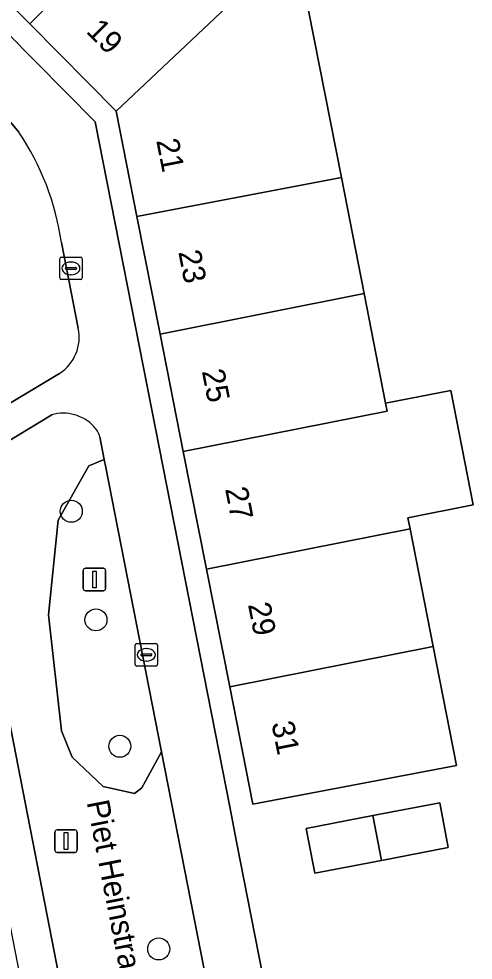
# Model space of a CAD drawing. Extents: x 160377 to 161131, y 383938 to 384853.
# Drawn here: x 160746.23 to 160766.42, y 384537.03 to 384578.85 of the extents above; entities that cross this region are included whole.
import ezdxf

# ---------------------------------------------------------------- set-up
doc = ezdxf.new("R2010")
doc.units = 0
for name, color, linetype in [('IMGEO_Boom', 7, 'Continuous'), ('IMGEO_Erf', 7, 'Continuous'), ('IMGEO_Groenvoorziening', 7, 'Continuous'), ('IMGEO_Kolk', 7, 'Continuous'), ('IMGEO_Lichtmast', 7, 'Continuous'), ('IMGEO_Openbare_ruimte_label', 7, 'Continuous'), ('IMGEO_Pand', 7, 'Continuous'), ('IMGEO_Pand_nummerreeks', 7, 'Continuous'), ('IMGEO_Voetgangersgebied_open', 7, 'Continuous')]:
    doc.layers.add(name, color=color, linetype=linetype)

msp = doc.modelspace()

# ---------------------------------------------------------------- linework, layer by layer
at = {"layer": 'IMGEO_Boom'}
for centre in [(160748.559, 384556.973), (160749.653, 384552.148), (160750.716, 384546.532), (160752.447, 384537.526)]:
    msp.add_circle(centre, 0.489, dxfattribs=at)
at = {"layer": 'IMGEO_Erf'}
for points in [[(160704.012, 384620.371), (160714.28, 384609.995), (160715.318, 384608.946), (160749.625, 384574.277), (160752.301, 384560.653), (160755.616, 384543.763), (160755.906, 384542.287), (160759.828, 384522.305)], [(160759.108, 384579.223), (160760.561, 384571.796), (160761.57, 384566.64), (160762.522, 384561.774), (160765.425, 384562.342), (160766.42, 384557.254), (160763.517, 384556.686), (160763.614, 384556.19), (160764.636, 384550.965), (160765.672, 384545.672), (160756.632, 384543.956), (160755.6, 384549.179), (160754.567, 384554.402), (160753.535, 384559.624), (160752.502, 384564.847), (160751.47, 384570.07), (160750.546, 384574.743), (160746.711, 384578.621), (160742.875, 384582.499)]]:
    msp.add_lwpolyline(points, dxfattribs=at)
msp.add_lwpolyline([(160761.966, 384543.453), (160764.933, 384544.023), (160765.31, 384542.032), (160762.349, 384541.463), (160759.376, 384540.891), (160758.999, 384542.882)], close=True, dxfattribs=at)
at = {"layer": 'IMGEO_Groenvoorziening'}
for points in [[(160746.227, 384573.82), (160744.754, 384575.566), (160743.669, 384576.716), (160725.963, 384594.603)], [(160748.868, 384565.108), (160748.123, 384568.906)], [(160744.766, 384561.138), (160748.032, 384563.097)], [(160747.692, 384561.262), (160744.107, 384559.094)], [(160752.567, 384546.285), (160751.688, 384544.688), (160751.373, 384544.433), (160749.979, 384544.752), (160748.599, 384546.044), (160748.124, 384547.219), (160747.551, 384552.378), (160747.969, 384556.581), (160749.336, 384558.99), (160750.025, 384559.267), (160749.826, 384560.283)], [(160743.748, 384558.114), (160750.334, 384524.403), (160753.741, 384527.065), (160753.61, 384527.784), (160755.524, 384528.166), (160756.011, 384525.75), (160756.636, 384525.504), (160752.567, 384546.285)]]:
    msp.add_lwpolyline(points, dxfattribs=at)
msp.add_lwpolyline([(160750.094, 384558.915), (160750.025, 384559.267), (160749.336, 384558.99), (160747.969, 384556.581), (160747.551, 384552.378), (160748.124, 384547.219), (160748.599, 384546.044), (160749.979, 384544.752), (160751.373, 384544.433), (160751.688, 384544.688), (160752.567, 384546.285)], close=True, dxfattribs=at)
for centre, radius, start, end in [((160736.358, 384567.189), 11.89, 8.3013, 33.8956), ((160747.005, 384564.703), 1.906, 302.5927, 12.2607), ((160748.191, 384559.437), 1.892, 43.3566, 105.3022), ((160748.755, 384559.971), 1.115, 16.2318, 43.2852)]:
    msp.add_arc(centre, radius, start, end, dxfattribs=at)
at = {"layer": 'IMGEO_Kolk'}
for p, q in [((160748.044, 384567.337), (160748.044, 384568.189)), ((160748.119, 384568.263), (160748.971, 384568.263)), ((160749.045, 384568.189), (160749.045, 384567.337)), ((160748.303, 384567.757), (160748.303, 384567.769)), ((160748.741, 384567.72), (160748.343, 384567.72)), ((160748.346, 384567.806), (160748.744, 384567.806)), ((160748.532, 384568.043), (160748.557, 384568.043)), ((160748.787, 384567.769), (160748.787, 384567.757)), ((160748.555, 384567.483), (160748.53, 384567.483)), ((160748.971, 384567.263), (160748.119, 384567.263)), ((160751.394, 384550.168), (160751.394, 384551.02)), ((160751.469, 384551.094), (160752.321, 384551.094)), ((160752.395, 384551.02), (160752.395, 384550.168)), ((160751.653, 384550.588), (160751.653, 384550.6)), ((160752.091, 384550.551), (160751.693, 384550.551)), ((160751.696, 384550.637), (160752.094, 384550.637)), ((160751.882, 384550.874), (160751.907, 384550.874)), ((160752.137, 384550.6), (160752.137, 384550.588)), ((160751.905, 384550.314), (160751.88, 384550.314)), ((160752.321, 384550.094), (160751.469, 384550.094))]:
    msp.add_line(p, q, dxfattribs=at)
for points in [[(160748.044, 384567.337), (160748.044, 384568.189)], [(160748.119, 384568.263), (160748.971, 384568.263)], [(160749.045, 384568.189), (160749.045, 384567.337)], [(160748.971, 384567.263), (160748.119, 384567.263)], [(160751.394, 384550.168), (160751.394, 384551.02)], [(160751.469, 384551.094), (160752.321, 384551.094)], [(160752.395, 384551.02), (160752.395, 384550.168)], [(160752.321, 384550.094), (160751.469, 384550.094)]]:
    msp.add_lwpolyline(points, dxfattribs=at)
for centre, radius, start, end in [((160748.121, 384568.187), 0.0765, 91.552, 178.448), ((160748.121, 384568.187), 0.0765, 91.552, 178.448), ((160748.969, 384568.187), 0.0765, 1.552, 88.448), ((160748.969, 384568.187), 0.0765, 1.552, 88.448), ((160748.343, 384567.766), 0.0403, 85.8775, 175.7526), ((160748.34, 384567.756), 0.0366, 178.938, 274.7102), ((160748.744, 384567.763), 0.043, 264.8664, 352.4533), ((160748.748, 384567.768), 0.0386, 1.7309, 96.639), ((160748.121, 384567.339), 0.0765, 181.552, 268.448), ((160748.121, 384567.339), 0.0765, 181.552, 268.448), ((160748.969, 384567.339), 0.0765, 271.552, 358.448), ((160748.969, 384567.339), 0.0765, 271.552, 358.448), ((160751.471, 384551.018), 0.0765, 91.552, 178.448), ((160751.471, 384551.018), 0.0765, 91.552, 178.448), ((160752.319, 384551.018), 0.0765, 1.552, 88.448), ((160752.319, 384551.018), 0.0765, 1.552, 88.448), ((160751.693, 384550.597), 0.0403, 85.8775, 175.7526), ((160751.69, 384550.587), 0.0366, 178.938, 274.7102), ((160752.094, 384550.594), 0.043, 264.8664, 352.4533), ((160752.098, 384550.599), 0.0386, 1.7309, 96.639), ((160751.471, 384550.17), 0.0765, 181.552, 268.448), ((160751.471, 384550.17), 0.0765, 181.552, 268.448), ((160752.319, 384550.17), 0.0765, 271.552, 358.448), ((160752.319, 384550.17), 0.0765, 271.552, 358.448)]:
    msp.add_arc(centre, radius, start, end, dxfattribs=at)
for centre, major_axis, ratio, start_param, end_param in [((160748.531, 384567.763), (-0.387, 0.002), 0.722429, 4.712389, 7.853982), ((160748.556, 384567.763), (-0.39, 0.002), 0.717154, 1.570796, 4.712389), ((160751.881, 384550.594), (-0.387, 0.002), 0.722429, 4.712389, 7.853982), ((160751.906, 384550.594), (-0.39, 0.002), 0.717154, 1.570796, 4.712389)]:
    msp.add_ellipse(centre, major_axis=major_axis, ratio=ratio, start_param=start_param, end_param=end_param, dxfattribs=at)
at = {"layer": 'IMGEO_Lichtmast'}
for p, q in [((160749.094, 384553.541), (160749.094, 384554.341)), ((160749.094, 384554.341), (160749.094, 384553.541)), ((160749.194, 384554.441), (160749.984, 384554.441)), ((160749.984, 384554.441), (160749.194, 384554.441)), ((160750.084, 384554.341), (160750.084, 384553.541)), ((160750.084, 384553.541), (160750.084, 384554.341)), ((160749.984, 384553.441), (160749.194, 384553.441)), ((160749.194, 384553.441), (160749.984, 384553.441)), ((160747.828, 384541.919), (160747.828, 384542.719)), ((160747.828, 384542.719), (160747.828, 384541.919)), ((160747.928, 384542.819), (160748.718, 384542.819)), ((160748.718, 384542.819), (160747.928, 384542.819)), ((160748.818, 384542.719), (160748.818, 384541.919)), ((160748.818, 384541.919), (160748.818, 384542.719)), ((160748.718, 384541.819), (160747.928, 384541.819)), ((160747.928, 384541.819), (160748.718, 384541.819))]:
    msp.add_line(p, q, dxfattribs=at)
for points in [[(160749.514, 384554.316), (160749.664, 384554.316), (160749.664, 384553.566), (160749.514, 384553.566), (160749.514, 384554.316)], [(160748.248, 384542.694), (160748.398, 384542.694), (160748.398, 384541.944), (160748.248, 384541.944), (160748.248, 384542.694)]]:
    msp.add_lwpolyline(points, dxfattribs=at)
for centre, start, end in [((160749.194, 384554.341), 90, 180), ((160749.194, 384554.341), 90, 180), ((160749.984, 384554.341), 0, 90), ((160749.984, 384554.341), 360, 90), ((160749.194, 384553.541), 180, 270), ((160749.194, 384553.541), 180, 270), ((160749.984, 384553.541), 270, 0), ((160749.984, 384553.541), 270, 0), ((160747.928, 384542.719), 90, 180), ((160747.928, 384542.719), 90, 180), ((160748.718, 384542.719), 0, 90), ((160748.718, 384542.719), 360, 90), ((160747.928, 384541.919), 180, 270), ((160747.928, 384541.919), 180, 270), ((160748.718, 384541.919), 270, 0), ((160748.718, 384541.919), 270, 0)]:
    msp.add_arc(centre, 0.1, start, end, dxfattribs=at)
at = {"layer": 'IMGEO_Pand'}
for points in [[(160753.269, 384585.108), (160749.429, 384588.98), (160742.875, 384582.499), (160746.711, 384578.621)], [(160757.263, 384581.081), (160753.269, 384585.108), (160746.711, 384578.621), (160750.546, 384574.743)], [(160757.263, 384581.081), (160750.546, 384574.743), (160751.47, 384570.07), (160760.561, 384571.796), (160759.108, 384579.223)], [(160760.561, 384571.796), (160751.47, 384570.07), (160752.502, 384564.847), (160761.57, 384566.64)], [(160761.57, 384566.64), (160752.502, 384564.847), (160753.535, 384559.624), (160762.592, 384561.415), (160762.522, 384561.774)], [(160762.522, 384561.774), (160762.592, 384561.415), (160753.535, 384559.624), (160754.567, 384554.402), (160763.614, 384556.19), (160763.517, 384556.686), (160766.42, 384557.254), (160765.425, 384562.342)], [(160763.614, 384556.19), (160754.567, 384554.402), (160755.6, 384549.179), (160764.636, 384550.965)], [(160764.636, 384550.965), (160755.6, 384549.179), (160756.632, 384543.956), (160765.672, 384545.672)], [(160764.933, 384544.023), (160761.966, 384543.453), (160762.349, 384541.463), (160765.31, 384542.032)], [(160761.966, 384543.453), (160758.999, 384542.882), (160759.376, 384540.891), (160762.349, 384541.463)]]:
    msp.add_lwpolyline(points, close=True, dxfattribs=at)
at = {"layer": 'IMGEO_Voetgangersgebied_open'}
for points in [[(160755.906, 384542.287), (160755.616, 384543.763), (160752.301, 384560.653), (160749.625, 384574.277), (160715.318, 384608.946), (160714.28, 384609.995), (160704.012, 384620.371), (160696.715, 384627.735), (160696.648, 384627.802), (160694.536, 384629.95), (160692.615, 384628.309), (160698.73, 384622.125), (160700.47, 384620.379)], [(160705.029, 384615.75), (160711.786, 384608.924), (160721.26, 384599.354), (160725.963, 384594.603), (160743.669, 384576.716), (160744.754, 384575.566), (160746.227, 384573.82)], [(160687.729, 384596.642), (160672.834, 384606.239), (160672.023, 384606.761), (160670.645, 384605.594), (160678.608, 384600.475), (160690.284, 384592.968), (160711.06, 384579.547), (160712.316, 384578.736), (160741.675, 384559.771), (160742.043, 384557.929), (160749.399, 384520.262), (160751.078, 384520.595), (160750.334, 384524.403), (160743.748, 384558.114)], [(160748.123, 384568.906), (160748.868, 384565.108)], [(160748.032, 384563.097), (160744.766, 384561.138)], [(160744.107, 384559.094), (160747.692, 384561.262)], [(160749.826, 384560.283), (160750.025, 384559.267), (160750.094, 384558.915), (160752.567, 384546.285), (160756.636, 384525.504), (160757.353, 384521.841), (160759.828, 384522.305), (160755.906, 384542.287)]]:
    msp.add_lwpolyline(points, dxfattribs=at)
for centre, radius, start, end in [((160736.358, 384567.189), 11.89, 8.3013, 33.8956), ((160747.005, 384564.703), 1.906, 302.5927, 12.2607), ((160748.191, 384559.437), 1.892, 43.3566, 105.3022), ((160748.755, 384559.971), 1.115, 16.2318, 43.2852)]:
    msp.add_arc(centre, radius, start, end, dxfattribs=at)

# ---------------------------------------------------------------- texts
at = {"layer": 'IMGEO_Openbare_ruimte_label'}
msp.add_text('Piet Heinstraat', height=1, rotation=281.0739, dxfattribs=at).set_placement((160749.239, 384544.051))
at = {"layer": 'IMGEO_Pand_nummerreeks'}
for s, rotation, p in [('19', 314.679, (160749.178, 384578.26)), ('21', 281.1839, (160752.332, 384573.442)), ('23', 281.1839, (160753.311, 384568.491)), ('25', 281.1839, (160754.357, 384563.199)), ('27', 281.1839, (160755.392, 384557.964)), ('29', 281.1839, (160756.407, 384552.833)), ('31', 281.1839, (160757.45, 384547.555))]:
    msp.add_text(s, height=1, rotation=rotation, dxfattribs=at).set_placement(p)

doc.saveas('drawing.dxf')
